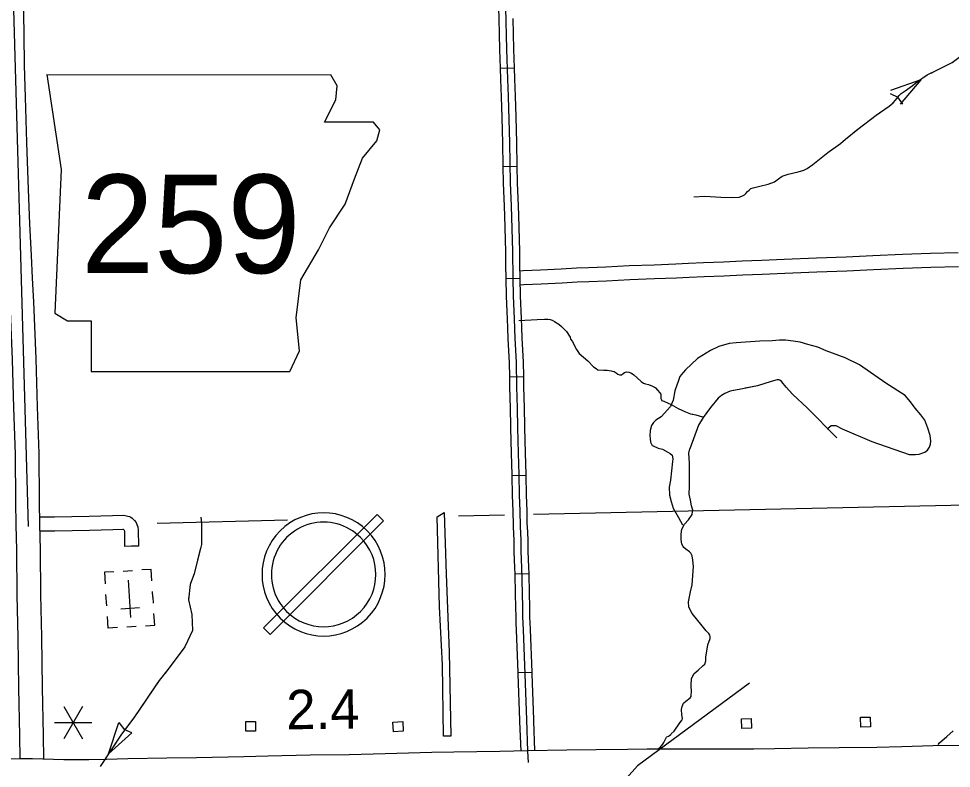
# Model space of a CAD drawing. Extents: x 1084508 to 1142749, y 1057638 to 1093403.
# Drawn here: x 1117882 to 1121021, y 1064991 to 1067512 of the extents above; entities that cross this region are included whole.
import ezdxf

# ---------------------------------------------------------------- set-up
doc = ezdxf.new("R2010")
doc.units = 0
for name, color, linetype in [('Level 10', 7, 'Continuous'), ('Level 21', 7, 'Continuous'), ('Level 35', 7, 'Continuous'), ('Level 43', 7, 'Continuous'), ('Level 45', 7, 'Continuous'), ('Level 46', 7, 'Continuous'), ('Level 47', 7, 'Continuous'), ('Level 48', 7, 'Continuous'), ('Level 5', 7, 'Continuous'), ('Level 56', 7, 'Continuous'), ('Level 57', 7, 'Continuous')]:
    doc.layers.add(name, color=color, linetype=linetype)

msp = doc.modelspace()

# ---------------------------------------------------------------- linework, layer by layer
at = {"layer": 'Level 10'}
for points in [[(1117897.2, 1067658.2), (1117898, 1067598.1), (1117899.5, 1067459.3), (1117901.2, 1067355.1)], [(1117887.8, 1065022.5), (1117886.2, 1065101.3), (1117883.4, 1065260.8), (1117880.6, 1065431.4), (1117877.8, 1065573.7), (1117875.7, 1065725.3), (1117873.8, 1065809.3), (1117872.6, 1065887), (1117871.4, 1066047.8), (1117866.5, 1066203.7), (1117861.6, 1066365.9), (1117854.2, 1066555.6), (1117849.5, 1066636), (1117846.1, 1066711.4), (1117840.3, 1066818.6), (1117835.7, 1066934.5), (1117829.7, 1067093.5), (1117825.7, 1067246), (1117822.8, 1067353.4)], [(1117901.2, 1067355.1), (1117904.2, 1067248.1), (1117908.2, 1067096), (1117914.1, 1066937.5), (1117918.7, 1066822.3), (1117924.5, 1066715.3), (1117927.9, 1066640), (1117932.6, 1066559.4), (1117940.1, 1066368.6), (1117944.9, 1066206.2), (1117949.8, 1066049.3), (1117951.1, 1065887.9), (1117952.3, 1065810.8), (1117954.2, 1065726.8), (1117956.2, 1065575), (1117959, 1065432.8), (1117961.9, 1065262.1), (1117964.7, 1065102.7), (1117966.3, 1065021.8)], [(1121175.7, 1065068.6), (1121106, 1065068.3), (1120959.2, 1065066.6), (1120854.1, 1065063.2), (1120770.7, 1065061.6), (1120643.2, 1065059.5), (1120538.8, 1065058.4), (1120426.2, 1065057), (1120356.3, 1065055.3), (1120263.7, 1065055.6), (1120106.4, 1065055.3), (1119997.3, 1065055.6), (1119931.2, 1065054.7), (1119826.3, 1065052.8), (1119727.6, 1065052.6), (1119595.4, 1065050.4)], [(1119595.4, 1065050.4), (1119501.9, 1065047.9), (1119347.3, 1065045.4), (1119272.3, 1065043.8), (1119115.7, 1065039.4), (1118994.8, 1065036.5), (1118862.9, 1065035.5), (1118720.8, 1065031.8), (1118639.6, 1065029.6), (1118481.3, 1065026.8), (1118380.8, 1065025.1), (1118250, 1065022.6), (1118178.2, 1065020.7), (1118119, 1065019.4), (1118034.9, 1065020.1), (1117928.8, 1065022.7)], [(1117928.8, 1065022.7), (1117842, 1065022.3), (1117778.7, 1065020.4), (1117689.6, 1065020.8), (1117569.3, 1065022.1), (1117426, 1065021.7), (1117290.6, 1065019.5), (1117176.1, 1065017.8), (1117103.3, 1065016.2)], [(1117966.3, 1065021.8), (1117928.8, 1065022.7), (1117887.8, 1065022.5)]]:
    msp.add_lwpolyline(points, dxfattribs=at)
at = {"layer": 'Level 21'}
for p, q in [((1117977.5, 1067323.9), (1118025.3, 1067005.3)), ((1118954.5, 1067286.7), (1118932.5, 1067323.4)), ((1118949.2, 1067239), (1118954.5, 1067286.7)), ((1118912.1, 1067164.6), (1118949.2, 1067239)), ((1119076.7, 1067164.6), (1118912.1, 1067164.6)), ((1119097.9, 1067138.1), (1119076.7, 1067164.6)), ((1119087.3, 1067100.9), (1119097.9, 1067138.1)), ((1119039.5, 1067042.5), (1119087.3, 1067100.9)), ((1119013, 1066973.4), (1119039.5, 1067042.5)), ((1118025.3, 1067005.3), (1118004, 1066522.1)), ((1118981.1, 1066888.5), (1119013, 1066973.4)), ((1118928, 1066808.8), (1118981.1, 1066888.5)), ((1118890.8, 1066734.5), (1118928, 1066808.8)), ((1118832.4, 1066633.6), (1118890.8, 1066734.5)), ((1118816.5, 1066506.1), (1118832.4, 1066633.6)), ((1118004, 1066522.1), (1118046.5, 1066495.5)), ((1118827.1, 1066394.6), (1118816.5, 1066506.1)), ((1118046.5, 1066495.5), (1118126.1, 1066495.5)), ((1118126.1, 1066495.5), (1118126.1, 1066325.6)), ((1118795.2, 1066325.6), (1118827.1, 1066394.6)), ((1118126.1, 1066325.6), (1118795.2, 1066325.6))]:
    msp.add_line(p, q, dxfattribs=at)
msp.add_lwpolyline([(1117977.5, 1067323.9), (1118932.5, 1067323.4)], dxfattribs=at)
at = {"layer": 'Level 35'}
for points in [[(1120036.9, 1065058.4), (1120040.9, 1065061.5), (1120050.3, 1065071.8), (1120053.7, 1065078.2), (1120060.1, 1065091.5), (1120061.9, 1065095.3), (1120064, 1065097.5), (1120068.7, 1065099.6), (1120072.6, 1065101.8), (1120076.9, 1065104.3), (1120078.1, 1065106.5), (1120088, 1065115.9), (1120107.7, 1065143.8), (1120115.4, 1065154.1), (1120115.8, 1065158.4), (1120114.1, 1065170.4), (1120112.8, 1065188.8), (1120115, 1065199.5), (1120119.7, 1065210.2), (1120127.4, 1065217.1), (1120142, 1065227.8), (1120145, 1065232.5), (1120145.8, 1065238.5), (1120146.7, 1065247.1), (1120145, 1065270.7), (1120146.7, 1065292.5), (1120149.7, 1065299.8), (1120156.1, 1065309.7), (1120169, 1065321.3), (1120185.3, 1065336.7), (1120191.3, 1065341.8), (1120194.7, 1065353), (1120195.1, 1065365.4), (1120201.1, 1065406.2), (1120209.7, 1065427.6), (1120209.7, 1065431.4), (1120209.7, 1065434.4), (1120208.8, 1065438.7), (1120205, 1065444.7), (1120196.4, 1065452.9), (1120182.7, 1065470.5), (1120149.3, 1065512), (1120137.7, 1065532.6), (1120136, 1065551.5), (1120143.3, 1065584.9), (1120148.4, 1065607.6), (1120153.1, 1065669.8), (1120151, 1065690.8), (1120149.3, 1065705.4), (1120144.1, 1065714.8), (1120140.3, 1065719.1), (1120127.4, 1065728.1), (1120120.6, 1065733.3), (1120118, 1065736.7), (1120114.1, 1065745.3), (1120111.6, 1065760.7), (1120111.6, 1065778.7), (1120113.7, 1065795.4), (1120123.1, 1065812.6), (1120136.8, 1065826.3), (1120148.8, 1065844.7), (1120150.1, 1065853.3), (1120150.6, 1065859.7), (1120146.3, 1065873.9), (1120142.8, 1065893.2), (1120139, 1065912.5), (1120140.3, 1065939), (1120140.3, 1065989.6), (1120140.3, 1066017.1), (1120138.1, 1066050.9), (1120141.1, 1066065.9)], [(1120976.1, 1065071.4), (1120981.6, 1065077.2), (1121005.9, 1065097.8), (1121027.6, 1065117)]]:
    msp.add_lwpolyline(points, dxfattribs=at)
at = {"layer": 'Level 43'}
for p, q in [((1120918.5, 1067306.2), (1120816.8, 1067270.4)), ((1120918.5, 1067306.2), (1120848.3, 1067224.4)), ((1120815.2, 1067260.8), (1120841.1, 1067248.7)), ((1120857.8, 1067224.9), (1120841.4, 1067248.4)), ((1118184.8, 1065040.2), (1118219.5, 1065145.1)), ((1118219.5, 1065145.1), (1118238.9, 1065120.2)), ((1118263.4, 1065110.2), (1118239.2, 1065120)), ((1118184.8, 1065040.2), (1118263.4, 1065110.2))]:
    msp.add_line(p, q, dxfattribs=at)
for points in [[(1121008.2, 1067356.9), (1121023.9, 1067364.8), (1121050.9, 1067384.9), (1121060.3, 1067390.4)], [(1120154.9, 1066913.4), (1120191.8, 1066914.7), (1120244.9, 1066912.1), (1120285, 1066910.2), (1120307, 1066912.1), (1120316.1, 1066914.7), (1120324.5, 1066919.9), (1120329, 1066924.4), (1120335.5, 1066930.9), (1120340.7, 1066935.4), (1120346.5, 1066940.6), (1120353.6, 1066943.2), (1120376.3, 1066948.4), (1120404.1, 1066955.5), (1120426.1, 1066963.3), (1120439.7, 1066973), (1120452, 1066982.1), (1120471.5, 1066989), (1120506, 1066997.2), (1120524.4, 1067002.9), (1120535.5, 1067008.7), (1120555.2, 1067022.2), (1120605.6, 1067061.6), (1120647.8, 1067092), (1120665.1, 1067106.7), (1120706.1, 1067140.4), (1120767.6, 1067187.6), (1120811.9, 1067218.3), (1120825.4, 1067229), (1120832.8, 1067238.4), (1120845.9, 1067254), (1120852.5, 1067260.2), (1120865.6, 1067270), (1120889, 1067286), (1120907.4, 1067301.2), (1120939.4, 1067322.9), (1120970.2, 1067337.7), (1121023.9, 1067364.8)], [(1120952.6, 1067329.3), (1120970.2, 1067337.7), (1121008.2, 1067356.9)], [(1120823.5, 1067227.5), (1120825.4, 1067229), (1120832.8, 1067238.4), (1120845.9, 1067254), (1120852.5, 1067260.2), (1120865.6, 1067270), (1120889, 1067286), (1120907.4, 1067301.2), (1120917.2, 1067307.9)], [(1120691, 1067128), (1120706.1, 1067140.4), (1120767.6, 1067187.6), (1120790, 1067203.1)], [(1119565.1, 1066497.6), (1119627.7, 1066500.5), (1119651.5, 1066501.5), (1119662.7, 1066502), (1119670.9, 1066500.7), (1119678, 1066498.1), (1119685.3, 1066493.5), (1119699.8, 1066484.5), (1119709.3, 1066476.9), (1119726.1, 1066459.9), (1119738.7, 1066440.5), (1119739.9, 1066434.7), (1119746.2, 1066426.6), (1119754.5, 1066409.6), (1119760.1, 1066399.4), (1119769, 1066385.8), (1119782.9, 1066373.4), (1119797.2, 1066361.3), (1119816.4, 1066340.9), (1119825.4, 1066335.1), (1119831.9, 1066331.4), (1119851.4, 1066329.9), (1119863.3, 1066329.5), (1119875.9, 1066327.8), (1119886.3, 1066325.1), (1119893.1, 1066320.7), (1119899, 1066317.1), (1119903.8, 1066314.6), (1119907, 1066314.6), (1119911.1, 1066314.4), (1119916.7, 1066318.5), (1119921.3, 1066321.9), (1119924, 1066323.6), (1119927.6, 1066324.1), (1119935.4, 1066323.4), (1119945.1, 1066319.7), (1119952.6, 1066314.9), (1119964.1, 1066304.4), (1119977.2, 1066291.8), (1119984.9, 1066286.5), (1119991.7, 1066283.8), (1120001.5, 1066281.6), (1120015.5, 1066276.5), (1120025, 1066270.9), (1120032.4, 1066262.5), (1120040, 1066253.4), (1120043.1, 1066249.3), (1120043.6, 1066243.2), (1120043.6, 1066234.6), (1120045.6, 1066230.5), (1120046.1, 1066228.4), (1120049.7, 1066226.4), (1120053.3, 1066225.4), (1120067.5, 1066218.8), (1120077.7, 1066214.7), (1120101.6, 1066201), (1120126.5, 1066189.8), (1120143.3, 1066183.7), (1120161.6, 1066180.1), (1120183.9, 1066173.5)], [(1119565.1, 1066497.6), (1119627.1, 1066500.5)], [(1119668.5, 1066501.1), (1119670.9, 1066500.7), (1119678, 1066498.1), (1119685.3, 1066493.5), (1119699.8, 1066484.5), (1119709.3, 1066476.9), (1119726.1, 1066459.9), (1119738.7, 1066440.5), (1119739.9, 1066434.7), (1119746.2, 1066426.6), (1119752, 1066414.8)], [(1119774.9, 1066380.6), (1119782.9, 1066373.4), (1119797.2, 1066361.3), (1119816.4, 1066340.9), (1119825.4, 1066335.1), (1119831.9, 1066331.4), (1119851.4, 1066329.9), (1119863.3, 1066329.5), (1119875.9, 1066327.8), (1119880.1, 1066326.7)], [(1119917, 1066318.8), (1119921.3, 1066321.9), (1119924, 1066323.6), (1119927.6, 1066324.1), (1119935.4, 1066323.4), (1119945.1, 1066319.7), (1119952.6, 1066314.9), (1119964.1, 1066304.4), (1119977.2, 1066291.8), (1119984.9, 1066286.5), (1119991.7, 1066283.8), (1120001.5, 1066281.6), (1120015.5, 1066276.5), (1120023.8, 1066271.6)], [(1120635.5, 1066102.3), (1120535.8, 1066203.5), (1120488, 1066248.3), (1120464.6, 1066272.7), (1120450.9, 1066290.5), (1120444.3, 1066296.6), (1120440.7, 1066298.1), (1120435.1, 1066297.6), (1120414.8, 1066292), (1120368.5, 1066277.8), (1120313.1, 1066266.1), (1120277, 1066259.5), (1120258.7, 1066251.8), (1120247, 1066245.2), (1120236.8, 1066236.1), (1120210.9, 1066205), (1120185.5, 1066171), (1120170.2, 1066145), (1120141.1, 1066065.9)], [(1120446.9, 1066294.2), (1120444.3, 1066296.6), (1120440.7, 1066298.1), (1120435.1, 1066297.6), (1120414.8, 1066292), (1120368.5, 1066277.8), (1120327.7, 1066269.2)], [(1120287, 1066261.3), (1120277, 1066259.5), (1120258.7, 1066251.8), (1120247, 1066245.2), (1120236.8, 1066236.1), (1120210.9, 1066205), (1120194.9, 1066183.6)], [(1120562.8, 1066176.1), (1120535.8, 1066203.5), (1120488, 1066248.3), (1120474, 1066263)], [(1120043.6, 1066237.4), (1120043.6, 1066234.6), (1120045.6, 1066230.5), (1120046.1, 1066228.4), (1120049.7, 1066226.4), (1120053.3, 1066225.4), (1120067.5, 1066218.8), (1120077.7, 1066214.7), (1120101.6, 1066201), (1120126.5, 1066189.8), (1120143.3, 1066183.7), (1120150.7, 1066182.2)], [(1120172.5, 1066148.8), (1120170.2, 1066145), (1120141.1, 1066065.9)], [(1120635.5, 1066102.3), (1120591.9, 1066146.6)], [(1118495.6, 1065835.6), (1118497.2, 1065816), (1118497.2, 1065743.6), (1118473, 1065645.6), (1118459.5, 1065609.4), (1118453.4, 1065558.1), (1118465.5, 1065508.3), (1118467, 1065454), (1118441.4, 1065399.7), (1118385.6, 1065324.3), (1118355.4, 1065286.6), (1118272.5, 1065164.4), (1118225.7, 1065102.5), (1118156.4, 1064996.9)], [(1118495.6, 1065835.6), (1118497.2, 1065816), (1118497.2, 1065773.5)], [(1118494.4, 1065732.4), (1118473, 1065645.6), (1118460.8, 1065613)], [(1118455.1, 1065572), (1118453.4, 1065558.1), (1118465.5, 1065508.3), (1118467, 1065454), (1118465, 1065449.7)], [(1118447.3, 1065412.3), (1118441.4, 1065399.7), (1118385.6, 1065324.3), (1118375.2, 1065311.3)], [(1118350, 1065278.5), (1118280.2, 1065175.7)], [(1120341.8, 1065277.6), (1119964.6, 1064999.7), (1119928.1, 1064958.1)], [(1118255.7, 1065142.2), (1118225.7, 1065102.5), (1118184.8, 1065040.2)]]:
    msp.add_lwpolyline(points, dxfattribs=at)
at = {"layer": 'Level 45'}
for p, q in [((1119502.9, 1067345.6), (1119550, 1067347.3)), ((1119512.1, 1067014.7), (1119559.2, 1067015.6)), ((1119521.4, 1066638.5), (1119568.5, 1066639.9)), ((1119533.8, 1066307.4), (1119580.9, 1066308.5)), ((1119541.6, 1065976), (1119588.6, 1065977.2)), ((1119551.7, 1065644.9), (1119598.8, 1065645.8)), ((1119561.8, 1065313.2), (1119608.9, 1065314.9))]:
    msp.add_line(p, q, dxfattribs=at)
for points in [[(1119494.3, 1067676.9), (1119496, 1067629.2), (1119497.6, 1067548.4), (1119498.4, 1067511.6)], [(1119521.2, 1067548.9), (1119524.2, 1067409.1), (1119527.9, 1067308.5), (1119529.5, 1067250.5), (1119534, 1067094.4), (1119536.8, 1066959.9), (1119539.4, 1066882.4), (1119543.9, 1066729.3), (1119545, 1066639.2)], [(1119498.4, 1067511.6), (1119500.7, 1067408.4), (1119502.9, 1067345.6)], [(1119545.5, 1067512.6), (1119547.7, 1067409.8), (1119550, 1067347.3)], [(1119550, 1067347.3), (1119551.4, 1067309.3), (1119553.1, 1067251.2), (1119555.1, 1067181.5)], [(1119502.9, 1067345.6), (1119504.3, 1067307.8), (1119506, 1067249.8), (1119508, 1067180.1)], [(1119508, 1067180.1), (1119510.5, 1067093.8), (1119512.1, 1067014.7)], [(1119555.1, 1067181.5), (1119557.6, 1067095), (1119559.2, 1067015.6)], [(1119512.1, 1067014.7), (1119513.3, 1066959.3), (1119515.8, 1066881.7), (1119516.8, 1066848.8)], [(1119559.2, 1067015.6), (1119560.4, 1066960.5), (1119562.9, 1066883.1), (1119563.9, 1066850.2)], [(1119516.8, 1066848.8), (1119520.4, 1066728.9), (1119520.9, 1066683.5)], [(1119563.9, 1066850.2), (1119567.5, 1066729.8), (1119568, 1066684.1)], [(1119520.9, 1066683.5), (1119521.4, 1066638.9)], [(1119568, 1066684.1), (1119568.5, 1066639.5)], [(1119521.4, 1066638.5), (1119523.2, 1066578.9), (1119525.9, 1066502), (1119527.2, 1066472.6)], [(1119545, 1066639.2), (1119546.7, 1066579.7), (1119549.5, 1066502.9), (1119552.2, 1066436.6), (1119556.2, 1066357.1), (1119558.1, 1066274.5), (1119560.3, 1066202.1), (1119561.5, 1066136), (1119563.7, 1066051), (1119565, 1065978.8), (1119566.8, 1065909.3), (1119568.4, 1065856.8), (1119569.5, 1065804.2), (1119571.9, 1065758.2), (1119572.7, 1065721.1), (1119574.9, 1065665.5), (1119576.6, 1065578.9), (1119578, 1065533.3), (1119578.4, 1065500.3), (1119580.3, 1065456.7), (1119585.5, 1065308), (1119591.1, 1065154.3), (1119595.2, 1065049.2), (1119596.5, 1065011.2)], [(1119568.5, 1066639.9), (1119570.2, 1066580.4), (1119573, 1066503.8), (1119574.2, 1066474.6)], [(1119527.2, 1066472.6), (1119528.7, 1066435.6), (1119532.6, 1066356.3), (1119533.8, 1066307.4)], [(1119574.2, 1066474.6), (1119575.7, 1066437.7), (1119579.7, 1066358), (1119580.9, 1066308.5)], [(1119533.8, 1066307.4), (1119534.6, 1066273.9), (1119536.8, 1066201.5), (1119537.8, 1066141.9)], [(1119580.9, 1066308.5), (1119581.7, 1066275.1), (1119583.8, 1066202.6), (1119584.9, 1066142.7)], [(1119537.8, 1066141.9), (1119537.9, 1066135.5), (1119540.1, 1066050.4), (1119541.5, 1065978.2), (1119541.6, 1065976)], [(1119584.9, 1066142.7), (1119585, 1066136.5), (1119587.2, 1066051.5), (1119588.6, 1065979.3), (1119588.6, 1065977.2)], [(1119541.6, 1065976), (1119543.3, 1065908.7), (1119544.9, 1065856.2), (1119545.9, 1065810.4)], [(1119588.6, 1065977.2), (1119590.3, 1065910), (1119591.9, 1065857.5), (1119592.9, 1065811.5)], [(1119545.9, 1065810.4), (1119546, 1065803.3), (1119548.4, 1065757.3), (1119549.2, 1065720.4), (1119551.4, 1065664.8), (1119551.7, 1065644.9)], [(1119592.9, 1065811.5), (1119593.1, 1065805.1), (1119595.5, 1065759.1), (1119596.3, 1065721.8), (1119598.4, 1065666.2), (1119598.8, 1065645.8)], [(1119551.7, 1065644.9), (1119553, 1065578.3), (1119554.4, 1065532.8), (1119554.9, 1065499.6), (1119555.8, 1065478.7)], [(1119598.8, 1065645.8), (1119600.1, 1065579.5), (1119601.5, 1065533.8), (1119601.9, 1065501), (1119602.8, 1065480.7)], [(1119555.8, 1065478.7), (1119556.7, 1065455.7), (1119561.8, 1065313.2)], [(1119602.8, 1065480.7), (1119603.8, 1065457.6), (1119608.9, 1065314.9)], [(1119561.8, 1065313.2), (1119562, 1065307.2), (1119567.5, 1065153.4), (1119567.8, 1065147.5)], [(1119608.9, 1065314.9), (1119609.1, 1065308.9), (1119614.6, 1065155.2), (1119614.8, 1065149.4)], [(1119614.8, 1065149.4), (1119618.7, 1065050.8)], [(1119567.8, 1065147.5), (1119571.7, 1065049.8)]]:
    msp.add_lwpolyline(points, dxfattribs=at)
at = {"layer": 'Level 46'}
for points in [[(1121043.6, 1066725.2), (1120950.7, 1066722.5), (1120856.5, 1066718.7), (1120756.9, 1066714.4), (1120667.2, 1066710.5), (1120566.9, 1066706.9), (1120458.6, 1066702), (1120382.1, 1066699.2), (1120316.7, 1066696.3), (1120254, 1066693.3), (1120187.5, 1066691.4), (1120136.6, 1066688.8), (1120093.5, 1066686.3), (1120020.8, 1066683.7), (1119936.6, 1066680.7), (1119857.8, 1066676.7), (1119799.9, 1066674), (1119759.7, 1066672.9), (1119708.3, 1066670), (1119638, 1066666.5), (1119580.5, 1066663.8), (1119568.2, 1066663.4)], [(1121045, 1066678.1), (1120952.3, 1066675.5), (1120858.4, 1066671.6), (1120758.9, 1066667.3), (1120669.1, 1066663.5), (1120568.8, 1066659.8), (1120460.5, 1066655), (1120384, 1066652.1), (1120318.9, 1066649.3), (1120255.7, 1066646.2), (1120189.4, 1066644.4), (1120139.1, 1066641.8), (1120095.7, 1066639.3), (1120022.5, 1066636.7), (1119938.6, 1066633.6), (1119860.1, 1066629.7), (1119801.6, 1066626.9), (1119761.7, 1066625.9), (1119710.8, 1066623), (1119640.3, 1066619.5), (1119582.3, 1066616.7), (1119569.2, 1066616.4)], [(1117951.9, 1065836.5), (1118003.3, 1065836.8), (1118119.6, 1065839.1), (1118197.9, 1065841.1), (1118235.1, 1065842), (1118241.1, 1065841.3), (1118245.4, 1065840.4), (1118249.8, 1065839.4), (1118255.5, 1065837.4), (1118259.6, 1065835.2), (1118263.8, 1065832.6), (1118268.1, 1065828.8), (1118272.7, 1065824.3), (1118277.7, 1065817.5), (1118280.4, 1065811.3), (1118283.1, 1065803), (1118285, 1065792.2), (1118286, 1065738.4), (1118262.5, 1065738), (1118238.9, 1065737.5)], [(1117952.8, 1065789.4), (1118003.9, 1065789.7), (1118120.6, 1065792.1), (1118199.1, 1065794), (1118233, 1065794.8), (1118233.7, 1065794.8), (1118235.4, 1065794.4), (1118236.1, 1065794.2), (1118236.5, 1065793.9), (1118237.3, 1065791.5), (1118238, 1065787.7), (1118238.9, 1065737.5)]]:
    msp.add_lwpolyline(points, dxfattribs=at)
at = {"layer": 'Level 47'}
msp.add_lwpolyline([(1120602.8, 1066132.3), (1120616.6, 1066144.5), (1120625.5, 1066144.5), (1120632.8, 1066143.6), (1120654, 1066133.1), (1120753.1, 1066090), (1120879, 1066046.9), (1120900.9, 1066046.9), (1120912.3, 1066047.7), (1120931.8, 1066054.2), (1120940.7, 1066060.7), (1120948, 1066071.3), (1120950.5, 1066081.1), (1120952.1, 1066091.6), (1120949.7, 1066110.3), (1120942.4, 1066134.7), (1120931.8, 1066161.5), (1120918, 1066180.2), (1120899.3, 1066202.2), (1120883, 1066223.3), (1120865.2, 1066245.2), (1120801, 1066286.7), (1120712.4, 1066347.7), (1120663.7, 1066372), (1120599.5, 1066395.6), (1120571.9, 1066407), (1120538.6, 1066416.7), (1120511.8, 1066424.1), (1120489, 1066428.1), (1120463, 1066431.4), (1120442.7, 1066431.4), (1120418.4, 1066428.9), (1120376.9, 1066428.1), (1120296.5, 1066422.4), (1120272.9, 1066419.2), (1120238, 1066410.2), (1120210.4, 1066396.4), (1120166.5, 1066368.8), (1120125.9, 1066331.4), (1120118.6, 1066322.5), (1120107.2, 1066308.6), (1120102.3, 1066295.6), (1120090.1, 1066260.7), (1120085.3, 1066229), (1120075.5, 1066207.9), (1120044.6, 1066172.9), (1120026.8, 1066162.3), (1120018.6, 1066154.2), (1120012.1, 1066143.6), (1120007.3, 1066127.4), (1120006.5, 1066109.5), (1120007.3, 1066100.6), (1120008.9, 1066088.4), (1120014.6, 1066077), (1120017.8, 1066075.4), (1120034.9, 1066068), (1120049.5, 1066064), (1120066.6, 1066054.2), (1120074.7, 1066049.4), (1120082, 1066043.7), (1120083.6, 1066031.5), (1120082.8, 1066022.5), (1120075.5, 1065959.9), (1120071.5, 1065936.4), (1120073.1, 1065909.5), (1120078, 1065888.4), (1120084.5, 1065866.5), (1120102.3, 1065834.8), (1120116.1, 1065809.6)], dxfattribs=at)
at = {"layer": 'Level 48'}
for p, q in [((1118096.7, 1065199), (1118034, 1065090.3)), ((1118034, 1065199), (1118096.7, 1065090.3)), ((1118002.6, 1065144.7), (1118128.1, 1065144.7))]:
    msp.add_line(p, q, dxfattribs=at)
at = {"layer": 'Level 5'}
for points in [[(1117861.7, 1067663.4), (1117914.3, 1065804.4)], [(1121123.8, 1065877.1), (1119614.8, 1065845)], [(1119517.6, 1065842.8), (1119362.7, 1065839)], [(1118786.5, 1065825.3), (1118348.6, 1065814.8)]]:
    msp.add_lwpolyline(points, dxfattribs=at)
at = {"layer": 'Level 56'}
for points in [[(1120315.6, 1065125.2), (1120314.5, 1065157.9), (1120347.2, 1065159), (1120348.4, 1065126.4)], [(1120715.9, 1065129.9), (1120715.1, 1065162.6), (1120747.9, 1065163.4), (1120748.7, 1065130.7)], [(1118647.1, 1065115.6), (1118647.1, 1065148.3), (1118679.8, 1065148.3), (1118679.8, 1065115.6)], [(1119143.9, 1065113.8), (1119141.9, 1065146.4), (1119174.6, 1065148.5), (1119176.6, 1065115.9)]]:
    msp.add_lwpolyline(points, close=True, dxfattribs=at)
at = {"layer": 'Level 57'}
for p, q in [((1119088.3, 1065845.1), (1118706.6, 1065463.3)), ((1119110.5, 1065822.9), (1119088.3, 1065845.1)), ((1119290.3, 1065836.5), (1119313.7, 1065851)), ((1119313.7, 1065851), (1119320.6, 1065644.2)), ((1118728.8, 1065441.1), (1119110.5, 1065822.9)), ((1119298.5, 1065534.5), (1119290.3, 1065836.5)), ((1118234.2, 1065654.2), (1118265.6, 1065656.2)), ((1118259.7, 1065498.6), (1118251.7, 1065623.9)), ((1119320.6, 1065644.2), (1119330.7, 1065382.5)), ((1118178.7, 1065537), (1118176.2, 1065576.1)), ((1118255.7, 1065561.3), (1118255.7, 1065561.3)), ((1118255.7, 1065561.3), (1118255.7, 1065561.3)), ((1118334.1, 1065566.3), (1118332.8, 1065586.1)), ((1118334.1, 1065566.3), (1118335.3, 1065547)), ((1118226.4, 1065527.9), (1118289.3, 1065532)), ((1119308.6, 1065339), (1119298.5, 1065534.5)), ((1118277.6, 1065468.3), (1118246.3, 1065466.3)), ((1118706.6, 1065463.3), (1118728.8, 1065441.1)), ((1119330.7, 1065382.5), (1119336.3, 1065099.4)), ((1119312.4, 1065098.8), (1119308.6, 1065339)), ((1119336.3, 1065099.4), (1119312.4, 1065098.8))]:
    msp.add_line(p, q, dxfattribs=at)
for points in [[(1118202.8, 1065652.2), (1118171.4, 1065650.2), (1118173.9, 1065611.1)], [(1118330.6, 1065621.1), (1118328.1, 1065660.2), (1118296.7, 1065658.2)], [(1118214.8, 1065464.3), (1118183.4, 1065462.3), (1118180.9, 1065501.4)], [(1118308.7, 1065470.3), (1118340.1, 1065472.3), (1118337.6, 1065511.4)]]:
    msp.add_lwpolyline(points, dxfattribs=at)
for radius, start, end in [(207.2, 45, 225), (175.8, 45, 225.0001), (207.2, 225, 45), (175.8, 225.0001, 45)]:
    msp.add_arc((1118908.5, 1065643.1), radius, start, end, dxfattribs=at)

# ---------------------------------------------------------------- texts
at = {"layer": 'Level 21'}
msp.add_text('259', height=331.46, dxfattribs=at).set_placement((1118091.7, 1066656.4))
at = {"layer": 'Level 48'}
msp.add_text('2.4', height=132.58, rotation=0.6622, dxfattribs=at).set_placement((1118783.7, 1065122.1))

doc.saveas('drawing.dxf')
